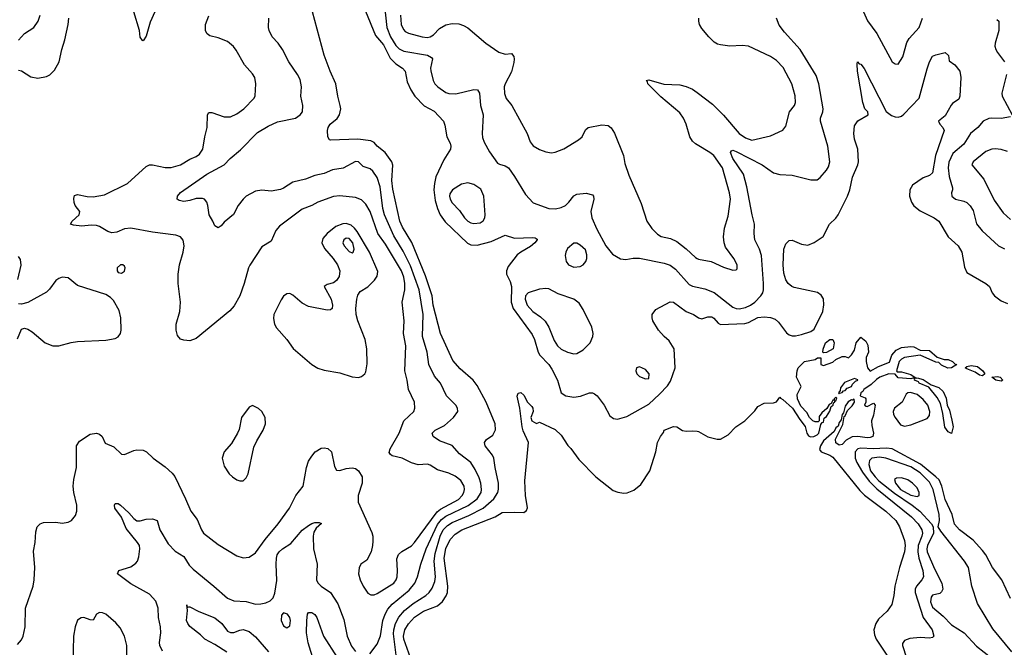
# Model space of a CAD drawing. Header units: inches. Extents: x 884549 to 1028252, y 526810 to 653624.
# Tile 844 of 1056: x 985658 to 991969, y 612118 to 616140. Entities that reach past the tile are written whole.
import ezdxf

# ---------------------------------------------------------------- set-up
doc = ezdxf.new("R2010")
doc.units = ezdxf.units.IN
doc.header["$MEASUREMENT"] = 0
doc.layers.add('A9681', color=7, linetype='Continuous')
doc.layers.add('A9691', color=7, linetype='Continuous')

msp = doc.modelspace()

# ---------------------------------------------------------------- linework, layer by layer
at = {"layer": 'A9681', "color": 5}
for points, elevation in [([(986523.6, 616190), (986495.6, 616124.4), (986470, 616034), (986450, 616005.2), (986446.3, 616006.3), (986430, 616028), (986425.4, 616070), (986390.8, 616190)], 2180), ([(988074.5, 612050), (988054.7, 612205.3), (988055.7, 612230), (988066.2, 612270), (988089.1, 612310.9), (988125.7, 612354.4), (988180.7, 612399.3), (988261, 612450), (988283.7, 612470), (988301.8, 612498.2), (988319.2, 612540.8), (988324.3, 612570), (988315.8, 612670), (988320.6, 612719.4), (988353.9, 612830), (988372.4, 612870), (988401, 612899), (988430, 612918.5), (988537.5, 612962.5), (988629.7, 613010.3), (988697.7, 613070), (988722.5, 613110), (988728.1, 613131.9), (988727.1, 613170), (988705.5, 613270), (988697.5, 613330), (988689.8, 613350), (988640.9, 613410), (988637.7, 613430), (988651.3, 613450), (988690, 613478.6), (988698, 613490), (988707.7, 613512.3), (988706.8, 613550), (988647.9, 613690), (988590, 613796.3), (988564.4, 613830), (988481.9, 613901.9), (988435.2, 613955.2), (988354.9, 614130), (988307.9, 614310), (988302.3, 614370), (988258.8, 614498.8), (988171.5, 614711.5), (988111.4, 614810), (988094.5, 614850), (988050, 615055.1), (988043.8, 615110), (988049, 615209), (988043, 615230), (987999.9, 615290), (987950.6, 615330), (987930, 615353.5), (987910, 615363.7), (987826.2, 615373.8), (987650, 615368.3), (987644, 615370), (987632.7, 615390), (987632, 615430), (987636.2, 615450), (987647.6, 615470), (987692.9, 615507.1), (987708.4, 615530), (987716.8, 615570), (987713.5, 615590), (987697.7, 615650), (987685.1, 615730), (987648.6, 615810), (987610, 615913.2), (987535.3, 616190)], 2140), ([(987875.4, 616195.4), (987939, 616039), (987990, 615978.9), (988033, 615893), (988070, 615856.6), (988112.4, 615830), (988129.2, 615810), (988142.3, 615742.3), (988165.8, 615690), (988190.1, 615650.1), (988250, 615588.9), (988314.9, 615554.9), (988374, 615490), (988384.4, 615464.4), (988395.3, 615390), (988416.5, 615350), (988422, 615330), (988418.7, 615310), (988377.4, 615242.6), (988326.3, 615133.7), (988316.1, 615090), (988313.6, 615050), (988321.7, 614981.7), (988335.4, 614930), (988353.5, 614890), (988385.5, 614845.5), (988528.8, 614708.8), (988550, 614696.4), (988590, 614695.7), (988680.2, 614719.8), (988770, 614758.9), (988830, 614740.7), (988944.9, 614744.9), (988962.8, 614742.8), (988974.4, 614734.4), (988975.8, 614730), (988960.9, 614710), (988933.1, 614686.9), (988870, 614650.7), (988847.4, 614632.6), (988790, 614558.5), (988777.6, 614530), (988778.9, 614510), (988801.8, 614461.8), (988810.7, 614430.7), (988808.9, 614330), (988820.5, 614290), (988943.3, 614123.3), (988957.9, 614090), (988980.6, 614010), (988991.3, 613990), (989050.1, 613930.1), (989070, 613901.1), (989106.2, 613830), (989130, 613749.2), (989159.3, 613730), (989210, 613722.2), (989253.2, 613726.8), (989310, 613748.9), (989330, 613748.8), (989343.2, 613743.2), (989359.5, 613730), (989404.4, 613670), (989440.5, 613600.5), (989463.6, 613583.6), (989490, 613580.8), (989550, 613597.2), (989690, 613676.3), (989760.2, 613739.8), (989810, 613794), (989830, 613824), (989858.9, 613910), (989853.3, 614030), (989822.2, 614082.2), (989790, 614109.6), (989753.3, 614150), (989717, 614210), (989712, 614230), (989712.3, 614250), (989736.3, 614283.7), (989827.2, 614332.8), (989850, 614330.4), (989930.9, 614270.9), (989977.1, 614250), (990000, 614235.4)], 2140), ([(987997.3, 616230), (988012.3, 616090), (988034.7, 616030), (988070, 615974.4), (988090, 615954.5), (988119.5, 615939.5), (988272.7, 615912.7), (988298.5, 615898.5), (988303.6, 615890), (988291.9, 615830), (988292.8, 615812.8), (988307.8, 615750), (988318.9, 615730), (988338, 615710), (988390, 615673.5), (988410, 615667.2), (988454, 615666), (988570, 615692.2), (988593, 615690), (988604.9, 615670), (988611.6, 615590), (988629.4, 615530), (988622.9, 615410), (988625.2, 615385.2), (988635.6, 615355.6), (988670, 615294.4), (988721.7, 615221.7), (988733.8, 615213.8), (988770, 615203.8), (988791.8, 615190), (988830, 615135.8), (988899.4, 615019.4), (988950, 614966.5), (989050, 614930.1), (989091.7, 614928.3), (989130, 614937.4), (989155.8, 614950), (989179.1, 614970), (989210, 615010.4), (989230, 615021.3), (989290, 615027.7), (989330, 615018.8), (989336.3, 615010), (989337.6, 614990), (989318.4, 614910), (989326.4, 614870), (989357.4, 614797.4), (989415.5, 614690), (989457.5, 614637.5), (989510, 614607), (989543.9, 614603.9), (989590, 614612.6), (989630, 614611.2), (989790, 614579.8), (989827.2, 614567.2), (989861.7, 614541.7), (989950, 614443.2), (989970, 614432), (990000, 614425.6)], 2160), ([(985644.2, 612135.8), (985670, 612166), (985679.8, 612190), (985693.3, 612250), (985695.5, 612370), (985744.2, 612510), (985751.8, 612550), (985756, 612630), (985746.2, 612733.8), (985757.6, 612790), (985761, 612859), (985769.7, 612890.3), (985789.6, 612910.4), (985810, 612917.1), (985890, 612919.1), (985930, 612914), (985970, 612920.7), (985990, 612930.7), (986016.9, 612963.1), (986025.6, 612990), (986025.1, 613030), (986005.1, 613110), (986002.2, 613150), (986005.5, 613194.5), (986022, 613270), (986021.6, 613410), (986041.3, 613438.7), (986110, 613483.8), (986150, 613490.3), (986170, 613483.8), (986187.7, 613470), (986207, 613427), (986262.3, 613402.3), (986310, 613356.3), (986330, 613353.4), (986390, 613380.4), (986410, 613384.4), (986450, 613380.5), (986470.4, 613370.3), (986514, 613330), (986590, 613274.4), (986635.1, 613235.1), (986652.1, 613212.1), (986721.5, 613070), (986754.9, 612990), (986796.6, 612936.6), (986823.2, 612870), (986836.5, 612850), (986930, 612777.3), (987050, 612704.6), (987090, 612692.6), (987130, 612695.8), (987170, 612723.2), (987231, 612810), (987315.6, 612910), (987388.7, 613010), (987428.6, 613091.4), (987475.1, 613150), (987497.7, 613270), (987510.6, 613310), (987530, 613344), (987552.4, 613370), (987590, 613394.4), (987610, 613396.5), (987632.4, 613392.4), (987656.5, 613370), (987676.4, 613276.4), (987690, 613254.4), (987710, 613250.3), (987750, 613264.9), (987790, 613269.1), (987810, 613263.2), (987830.1, 613250.1), (987853.2, 613210), (987852.9, 613170), (987827.6, 613090), (987828.5, 613048.5), (987914.4, 612854.4), (987921.3, 612830), (987922, 612798), (987920.5, 612770), (987910.5, 612729.5), (987882.8, 612677.2), (987844, 612650), (987833.5, 612626.5), (987829.1, 612590), (987840.3, 612550), (987859.5, 612510), (987890, 612464.9), (987910, 612453.4), (987930, 612454.3), (987950, 612462.4), (988055.8, 612530), (988070.6, 612550), (988076.8, 612570), (988080.6, 612610), (988074.9, 612685.1), (988086.3, 612713.7), (988107.3, 612732.7), (988170, 612769.4), (988190, 612789.3), (988334.6, 612985.4), (988356.5, 613003.5), (988470, 613065.7), (988494.8, 613090), (988505.9, 613110), (988509.9, 613130), (988507.3, 613150), (988486.9, 613186.9), (988450, 613215.9), (988410, 613233.4), (988336.4, 613256.4), (988290, 613286), (988271.7, 613291.7), (988211.9, 613288.1), (988170, 613301.1), (988110, 613329.8), (988046.1, 613346.1), (988034.2, 613354.2), (988027.6, 613367.6), (988032.8, 613390), (988089.9, 613490), (988119.7, 613570), (988185.6, 613630), (988191.1, 613650), (988189.7, 613690), (988150.7, 613770), (988142.9, 613830), (988126.3, 613890), (988132.5, 614050), (988119.2, 614130), (988123.7, 614210), (988110.7, 614330), (988126.9, 614410), (988126.8, 614450), (988119.7, 614490), (988105, 614530), (988002.6, 614702.6), (987954.2, 614770), (987905.8, 614910), (987877.7, 614957.7), (987850, 614986.2), (987810, 614999.9), (987710, 615010.6), (987670, 615007.5), (987570, 614971.3), (987530, 614949.8), (987470, 614927), (987323.3, 614816.6), (987299.6, 614790), (987270, 614721.2), (987210, 614684.5), (987133.3, 614566.7), (987124.4, 614550), (987096.9, 614450), (987068.8, 614371.2), (987033.4, 614306.6), (987004.5, 614275.5), (986790, 614097), (986750, 614082), (986710, 614086), (986690, 614093.2), (986670, 614115.3), (986660.5, 614150), (986661.7, 614190), (986684.5, 614270), (986689.8, 614330.2), (986675, 614450), (986674.5, 614510), (986683.2, 614570), (986706.8, 614650), (986713.2, 614690), (986707.2, 614727.2), (986690, 614748.2), (986659.5, 614759.5), (986510, 614778.3), (986370, 614804.3), (986330, 614799.9), (986280.8, 614779.2), (986250, 614774.5), (986223.3, 614783.3), (986170, 614815.2), (986150, 614820.6), (986117.5, 614822.6), (986057.4, 614817.4), (986003.3, 614823.3), (985983.7, 614830), (985995.1, 614850), (986039.5, 614890), (986042.9, 614910), (986014.3, 614950), (986007.7, 614967.7), (986005.9, 614994.1), (986010, 615012.7), (986030, 615019.6), (986090, 615007.1), (986130, 615004.6), (986201.4, 615018.6), (986348.8, 615091.2), (986470, 615200.3), (986489.8, 615210.2), (986510, 615210.3), (986590, 615192.3), (986630, 615192.9), (986689.6, 615210), (986750, 615246.7), (986790, 615264.4), (986810, 615278), (986831.8, 615310), (986844.1, 615390), (986859.3, 615450), (986861.3, 615530), (986870, 615544.9), (986890, 615545.7), (986970, 615518), (987010, 615516.9), (987050, 615537.4), (987095.6, 615570), (987162, 615638), (987167.8, 615652.2), (987172.6, 615730), (987165.4, 615770), (987150, 615793.3), (987098.5, 615850), (987045.5, 615945.5), (987027.9, 615967.9), (986990, 615999.7), (986930, 616024.7), (986876.3, 616036.3), (986859.5, 616050), (986848.8, 616068.8), (986849.8, 616110), (986870, 616166)], 2180), ([(985649.8, 616010), (985690, 616052.4), (985749.1, 616090.9), (985777.2, 616130), (985789.9, 616170.2)], 2240), ([(985650, 615816.1), (985670, 615812.9), (985730, 615774.9), (985774.9, 615765.1), (985830, 615776.4), (985852.1, 615787.9), (985882.4, 615817.6), (985911.9, 615870), (985929, 615950), (985948.1, 616011.9), (985969.9, 616110), (985972.5, 616150)], 2220), ([(987902.7, 612077.3), (987950, 612139.3), (987970, 612190.7), (987985.3, 612290), (987999.9, 612330), (988018.1, 612361.9), (988045.6, 612394.4), (988155.7, 612484.3), (988190.5, 612530), (988209.2, 612570), (988228.7, 612650), (988262.9, 612750), (988335.6, 612904.4), (988362.5, 612937.5), (988390, 612959.6), (988532.6, 613027.4), (988590.5, 613070), (988616.9, 613110), (988619.3, 613130), (988614.6, 613170), (988604.1, 613204.1), (988578.4, 613258.4), (988550, 613303.5), (988478.2, 613358.2), (988431, 613411), (988350, 613442.4), (988309.6, 613470), (988304.6, 613484.6), (988303, 613490), (988320.7, 613510), (988381.1, 613538.9), (988439.6, 613590), (988467, 613630), (988464.5, 613650), (988454, 613670), (988395, 613730), (988354.8, 613810), (988316.5, 613856.5), (988281.7, 613930), (988269.9, 614010), (988240.4, 614110), (988243.7, 614250), (988218.4, 614410), (988163.1, 614563.1), (988116.4, 614656.4), (988055.5, 614755.5), (987995.9, 614890), (987986.2, 614930), (987969.8, 615069.8), (987950, 615129.4), (987921.6, 615170), (987903.9, 615183.9), (987860.3, 615200.3), (987830, 615229.6), (987810, 615230.6), (987732.2, 615187.8), (987662.4, 615177.6), (987610, 615154.3), (987550, 615141.5), (987490, 615118.5), (987410, 615099.8), (987350, 615060.4), (987330, 615052.1), (987270, 615040.4), (987210, 615047.1), (987170, 615040.4), (987110.4, 615010), (987090, 614990.8), (987058.5, 614950), (987028.3, 614891.7), (986970, 614843.6), (986950, 614819.5), (986930, 614807), (986910, 614819), (986897.2, 614850), (986872.7, 614890), (986865.1, 614950), (986857.4, 614970), (986842, 614990), (986830, 614995.3), (986790, 614994.5), (986750, 614980.5), (986710, 614974.3), (986681.3, 614981.3), (986668, 614990), (986669.4, 615010), (986690, 615032.7), (986857.4, 615150), (986969, 615211), (987006.6, 615250), (987073, 615307), (987181.8, 615418.2), (987250, 615457.6), (987310, 615484.8), (987425.6, 615510), (987456, 615530), (987470.9, 615550), (987472.9, 615590), (987461, 615650), (987465.1, 615710), (987455.9, 615755.9), (987438.9, 615790), (987383, 615870), (987342.4, 615950), (987315.1, 615990), (987277.4, 616030), (987258, 616070), (987253.5, 616090), (987254.7, 616150)], 2160), ([(988099.8, 616170), (988103.3, 616110), (988118.1, 616078.1), (988130, 616064.1), (988150, 616053.4), (988237.3, 616030), (988270, 616026.6), (988290, 616031.1), (988310, 616043.8), (988350, 616084.7), (988390, 616106.7), (988430, 616116.3), (988473.6, 616113.6), (988503.5, 616103.5), (988530, 616087.9), (988646.7, 615990), (988730, 615931.6), (988770, 615918.7), (988810, 615923.1), (988824.8, 615904.8), (988828.2, 615888.2), (988825.4, 615865.5), (988810, 615806), (988770.6, 615730), (988764.6, 615710), (988766.6, 615666.6), (988776.2, 615636.2), (988812.1, 615590), (988910.1, 615410.1), (988930, 615356.5), (988950, 615331.9), (988990, 615307.6), (989030, 615293.7), (989067.1, 615287.1), (989090, 615291), (989146.8, 615313.2), (989240.9, 615370), (989263.7, 615390), (989285.4, 615434.6), (989302, 615450), (989390, 615466), (989430, 615462), (989450, 615447.3), (989470, 615414), (989529.2, 615270), (989538, 615218), (989563, 615143), (989641.5, 614961.5), (989679.1, 614850), (989710, 614801.1), (989746.4, 614766.4), (989770, 614751.8), (989830, 614738), (989870, 614719.1), (989931.2, 614671.2), (989990, 614616.2), (990000, 614610.5)], 2180), ([(990000, 615338.1), (989990, 615343.9), (989970, 615361.5), (989953.8, 615390), (989930.7, 615470.7), (989912.1, 615510), (989890, 615543), (989766.8, 615646.8), (989684.7, 615730), (989682, 615742), (989674, 615750), (989690, 615753.8), (989787.7, 615727.7), (989890, 615722.4), (989930, 615712.2), (989970, 615695.5), (990000, 615672.6)], 2180), ([(985645.5, 614474.5), (985667.7, 614567.7), (985664.2, 614604.2), (985650, 614622.9)], 2220), ([(985645.1, 614094.9), (985670, 614158), (985690, 614162.8), (985710, 614157.3), (985739.2, 614139.2), (985822.4, 614070), (985870, 614049.1), (985910, 614049.1), (985988.3, 614071.7), (986030, 614078.4), (986210, 614086), (986270, 614097.6), (986290, 614108.1), (986304.1, 614130), (986308.9, 614150), (986307.7, 614230), (986296.3, 614276.3), (986259.9, 614339.9), (986240.5, 614360.5), (986210, 614378.5), (986030, 614435.8), (985970, 614486.3), (985930, 614491.1), (985910, 614482.6), (985890, 614467.8), (985850, 614413.6), (985830, 614395.1), (985710, 614327), (985670, 614318), (985650, 614319.3)], 2220), ([(988163.1, 612050), (988120.8, 612170), (988119.4, 612190), (988126.6, 612230), (988150, 612269.2), (988190, 612311.4), (988246.2, 612350), (988335.5, 612384.5), (988367.8, 612412.2), (988392.3, 612447.7), (988400.9, 612470), (988403.4, 612510), (988378.9, 612690), (988390, 612750.3), (988418.2, 612810), (988450, 612842.9), (988492.8, 612870), (988705.7, 612954.3), (988750, 612981.5), (988830, 612985.2), (988890, 612982.4), (988906, 612994), (988912.7, 613012.7), (988899.7, 613090), (988895.3, 613184.7), (988919, 613430), (988884.7, 613504.7), (988878.4, 613530), (988863.7, 613650), (988847.5, 613727.5), (988853.6, 613746.4), (988870, 613750.7), (988890, 613734), (988913.4, 613690), (988942, 613662), (988948.4, 613650), (988950.4, 613629.6), (988934.8, 613590), (988941, 613570), (988970, 613552), (988990, 613562), (989090, 613514.8), (989130, 613478), (989170.7, 613410.7), (989190, 613391.3), (989241.4, 613321.4), (989350.4, 613210.4), (989462.8, 613122.8), (989492.1, 613112.1), (989530, 613106), (989551.4, 613108.6), (989595.3, 613124.7), (989638.9, 613161.1), (989697.2, 613250), (989736, 613370), (989746, 613430), (989765.2, 613470), (989785.2, 613494.8), (989790, 613510.7), (989850, 613534), (989870.8, 613530.8), (989907.3, 613507.3), (989930, 613502.8), (989970, 613506), (990000, 613502.3)], 2120), ([(986573.5, 612093.5), (986556, 612130), (986553.7, 612150), (986562.2, 612210), (986561.6, 612250), (986549.1, 612310), (986546.8, 612370), (986530, 612413), (986490, 612458.9), (986370, 612524.8), (986285.2, 612590), (986294, 612610), (986370, 612633.7), (986403.5, 612656.5), (986413.3, 612670), (986422.5, 612697.5), (986428.5, 612750), (986425.3, 612770), (986413.6, 612790), (986340.4, 612880.4), (986311.7, 612951.7), (986269, 613010), (986265.3, 613030), (986270, 613040.4), (986290, 613039.2), (986304.2, 613030), (986358.9, 612979), (986390, 612943.1), (986410, 612928.9), (986431.5, 612928.5), (986470, 612939.3), (986510, 612942), (986538.8, 612930), (986555.8, 612870), (986610, 612780.4), (986655.3, 612735.3), (986710, 612700.8), (986745.3, 612645.3), (986770, 612618.9), (986903.7, 612510), (986990, 612433.1), (987030, 612416.1), (987110, 612411.2), (987170, 612395.5), (987204.2, 612395.8), (987236.6, 612403.4), (987264.7, 612415.2), (987284.1, 612435.9), (987294.4, 612465.6), (987306.3, 612546.3), (987302, 612650), (987304.7, 612690), (987309.7, 612710), (987322.4, 612730), (987343.7, 612750), (987395.8, 612784.2), (987470, 612868.8), (987510, 612899.6), (987530, 612912), (987550, 612917.6), (987577.6, 612917.6), (987592.5, 612912.5), (987558.6, 612881.4), (987543.4, 612856.6), (987538.6, 612830), (987542.5, 612750), (987566.1, 612650), (987560.6, 612550), (987570, 612530.4), (987590, 612510.3), (987650.2, 612470.2), (987697.3, 612397.3), (987737, 612297), (987757.1, 612190), (987784.9, 612124.9), (987810, 612092)], 2160), ([(986346, 612066), (986345.4, 612130), (986329.7, 612190), (986302, 612242), (986274.2, 612274.2), (986210, 612329.6), (986190, 612339.6), (986170, 612342), (986150.4, 612329.6), (986130, 612292.7), (986110, 612294.7), (986070, 612308.2), (986052, 612308), (986028.4, 612291.6), (986014.3, 612250), (986003.1, 612190), (985998.9, 612010)], 2180), ([(986986.8, 612086.8), (986910, 612136.8), (986844.7, 612170), (986817.8, 612197.8), (986750, 612251.3), (986735.1, 612270), (986728.5, 612290), (986734.8, 612354.8), (986729.4, 612390.6), (986732.7, 612372.7), (986741.5, 612378.5), (986750, 612377.1), (986807, 612347), (986910, 612306.7), (986954.7, 612270), (986990, 612220.9), (987010, 612213.1), (987030, 612213.4), (987070, 612228.7), (987090, 612231.3), (987130, 612220.2), (987170, 612184.4), (987252.2, 612090)], 2140), ([(987544.1, 612030), (987507.2, 612147.2), (987497, 612210), (987498.4, 612290), (987504.1, 612330), (987510, 612340.9), (987530, 612341.8), (987550, 612328.1), (987561.9, 612310), (987605.3, 612190), (987692.3, 612052.3)], 2140)]:
    msp.add_lwpolyline(points, dxfattribs=dict(at, elevation=elevation))
for points, elevation in [([(988530, 615094.8), (988490, 615085.6), (988432.2, 615050), (988415.6, 615024.4), (988413.1, 615010), (988418.3, 614990), (988430, 614967), (988476.8, 614916.8), (988510.2, 614870), (988530, 614849.3), (988550, 614838.9), (988570, 614834.3), (988610, 614838.2), (988630, 614850.3), (988639.1, 614870), (988641.6, 614890), (988634.3, 615010), (988614.8, 615054.8), (988570, 615084.8)], 2160), ([(987750, 614833.2), (987730, 614832.6), (987685.5, 614814.5), (987628.8, 614770), (987602, 614738), (987595, 614710), (987613, 614673), (987667.9, 614610), (987696.3, 614570), (987710.3, 614530), (987705.4, 614494.6), (987690, 614469.6), (987670, 614453.3), (987630, 614443.7), (987610.8, 614430), (987654, 614350), (987663.7, 614310), (987660.5, 614290), (987650, 614280.7), (987630, 614279.7), (987510, 614301.6), (987470, 614323.4), (987410, 614375.7), (987390, 614385), (987370, 614382.9), (987350, 614368.2), (987334.9, 614345.1), (987287.4, 614250), (987284.6, 614224.6), (987292.4, 614190), (987305.2, 614165.2), (987370.8, 614090), (987412, 614032), (987530, 613931.3), (987570, 613907.8), (987610, 613893.8), (987710, 613877.6), (987790, 613851.4), (987830, 613847.2), (987850, 613853), (987869.7, 613870.3), (987876.2, 613883.8), (987884.6, 613935.4), (987884.2, 614030), (987873.7, 614090), (987825.9, 614210), (987815.2, 614250), (987813.4, 614290), (987820.3, 614350), (987826.2, 614373.8), (987841.4, 614398.6), (987890, 614429.1), (987932.9, 614470), (987950, 614497.6), (987952.9, 614527.1), (987900.5, 614650), (987822.2, 614782.2), (987804.5, 614804.5), (987782.5, 614822.5)], 2220), ([(987750, 614739.8), (987736, 614730), (987730.2, 614710), (987738.8, 614690), (987770, 614654), (987790, 614646.7), (987795.1, 614650), (987801.4, 614670), (987792.7, 614710), (987770, 614737.7)], 2240), ([(989230, 614707.3), (989210, 614707.3), (989170, 614674), (989158.7, 614650), (989154.9, 614630), (989162, 614590), (989176.3, 614570), (989210, 614555.3), (989250, 614558), (989270, 614568.7), (989287.8, 614590), (989292.8, 614610), (989294, 614634), (989285.3, 614665.3), (989250, 614696.2)], 2160), ([(986319, 614570), (986304, 614570), (986283.1, 614550), (986283.8, 614530), (986290, 614520.7), (986310, 614515.5), (986330, 614528), (986334.3, 614550), (986330, 614561.2)], 2220), ([(989030, 614418.6), (988990, 614414.2), (988916.5, 614390), (988899.5, 614370), (988897.8, 614350), (988910.1, 614310), (988947, 614270), (988997, 614237), (989027.5, 614207.5), (989050.2, 614170), (989083.3, 614083.3), (989105.8, 614050), (989130, 614029.3), (989170, 614009.1), (989210, 613999.6), (989230, 614001.7), (989270, 614025.3), (989314.3, 614070), (989331.5, 614110), (989333.3, 614130), (989324.7, 614170), (989270, 614282.7), (989243.8, 614323.8), (989209.7, 614349.7), (989110, 614384), (989050, 614415.6)], 2160), ([(989630, 613916.3), (989611, 613910), (989607.7, 613890), (989614, 613870), (989630, 613854), (989670, 613839.5), (989690, 613841.6), (989693.2, 613870), (989670, 613898.9)], 2160), ([(987150, 613667.3), (987130, 613658), (987079.5, 613590), (987065.1, 613514.9), (987054.6, 613490), (987015, 613425), (986969.1, 613370), (986957.2, 613330), (986970, 613278.4), (987000.7, 613230), (987021.5, 613210), (987050, 613192.3), (987070, 613184.7), (987090, 613186), (987110, 613203.7), (987122.2, 613230), (987160.2, 613399.8), (987179, 613441), (987219.7, 613510), (987233.5, 613550), (987232.4, 613590), (987210, 613629.6), (987190, 613649.6)], 2220), ([(987350, 612339.3), (987336.3, 612323.7), (987334.9, 612290), (987350, 612254.8), (987370, 612242), (987390, 612254.8), (987395.1, 612290), (987390, 612309), (987374, 612330)], 2160)]:
    msp.add_lwpolyline(points, close=True, dxfattribs=dict(at, elevation=elevation))
at = {"layer": 'A9691', "color": 5}
for points, elevation in [([(991066.7, 616190), (991092.7, 616132.7), (991152.7, 616052.7), (991250, 615870.6), (991270, 615856.3), (991290, 615856), (991318.2, 615901.8), (991345, 615995.1), (991360.4, 616019.6), (991424.3, 616090), (991445.7, 616150)], 2160), ([(990000, 615672.6), (990098, 615598), (990168.8, 615528.8), (990270, 615411.5), (990310, 615382.4), (990350, 615368.6), (990470, 615395.2), (990550, 615432.4), (990570, 615458.8), (990593.1, 615550), (990623.5, 615590), (990631.4, 615610), (990628, 615652), (990607.9, 615730), (990552.8, 615832.8), (990510, 615877.8), (990470, 615904.5), (990330, 615969.7), (990290, 615975.6), (990210, 615969.6), (990150, 615978.3), (990130, 615984), (990110, 615996.3), (990075.6, 616030), (990030, 616084.2), (990016.4, 616110), (990010.8, 616130), (990012, 616150)], 2180), ([(990000, 614425.6), (990050, 614414.9), (990110, 614391.6), (990230, 614298.6), (990250, 614289.1), (990270, 614288.1), (990310, 614296.4), (990342.2, 614310), (990370.6, 614330), (990409.1, 614370), (990420.6, 614390), (990426.1, 614410), (990426, 614450), (990412, 614630), (990400.2, 614670), (990369.8, 614730.2), (990365.5, 614770), (990368.9, 614830), (990352.7, 614890), (990319.3, 615070), (990297.3, 615150), (990229.9, 615250), (990215.1, 615290), (990220.1, 615299.9), (990230, 615303.7), (990250, 615296.3), (990417, 615210), (990490, 615158.5), (990530, 615148.8), (990610, 615144.4), (990730, 615114.4), (990770, 615114.9), (990790, 615128.2), (990830, 615174.9), (990842.7, 615197.3), (990851.7, 615230), (990838.3, 615330), (990791.3, 615490), (990791.5, 615510), (990805.3, 615550), (990807.4, 615570), (990781.5, 615730), (990763.6, 615783.6), (990660.5, 615950), (990560.2, 616060.2), (990526.1, 616106.1), (990509.2, 616149.2)], 2160), ([(991922.4, 616142.4), (991933.4, 616130), (991933.4, 616070), (991911.1, 615990), (991909.4, 615970), (991914, 615950), (991925.4, 615930), (991970.6, 615870.6)], 2160), ([(990000, 614235.4), (990010, 614229), (990030, 614223.5), (990070, 614235.5), (990095, 614235), (990108.1, 614228.1), (990136.3, 614196.3), (990150, 614187.6), (990307.2, 614192.8), (990330, 614199.2), (990390, 614232.2), (990430, 614235.7), (990471.5, 614231.5), (990500.5, 614220.5), (990521.3, 614201.3), (990572.4, 614132.4), (990590, 614120.1), (990610, 614114), (990630, 614113.6), (990670, 614123.1), (990730, 614142.4), (990750, 614156.6), (990805.9, 614270), (990812.7, 614312.7), (990811.1, 614351.1), (990795.8, 614375.8), (990770.9, 614390.9), (990623.2, 614423.2), (990607.6, 614430), (990584, 614450), (990570, 614472.3), (990556.6, 614516.6), (990552.5, 614570), (990556.3, 614670), (990570, 614702.8), (990590, 614726), (990610, 614727.3), (990670, 614700.7), (990710, 614696.3), (990750, 614713.4), (990809.2, 614750), (990849.6, 614830), (990890, 614868.5), (990904.7, 614890), (990964.6, 615010), (990978.3, 615050), (990996.1, 615130), (991031.1, 615210), (991035.6, 615230), (991029.8, 615309.8), (991010, 615374), (991004.2, 615410), (991010, 615461), (991030, 615492.6), (991096, 615530), (991095.1, 615550), (991075.8, 615570), (991062.2, 615610), (991027.8, 615810), (991025.6, 615854.4), (991029, 615871), (991038, 615858), (991050, 615854.8), (991070, 615826.8), (991212.3, 615552.3), (991246.2, 615526.2), (991270, 615517.3), (991290, 615516.5), (991310, 615522.3), (991326.1, 615533.9), (991423.5, 615636.5), (991474, 615826), (991490, 615871), (991510, 615906), (991530, 615916), (991590, 615930.8), (991610.7, 615910.7), (991616, 615876), (991651.3, 615850), (991684.7, 615810), (991691, 615770), (991684.9, 615650), (991678.4, 615630), (991636.3, 615603.7), (991627.7, 615592.3), (991590, 615523.1), (991547.7, 615490), (991555.8, 615470), (991574.9, 615450), (991582.8, 615430), (991528.8, 615270), (991510, 615159.7), (991490, 615140.8), (991450, 615127.3), (991381.2, 615078.8), (991363, 615050), (991360.8, 615010), (991373.8, 614970), (991390, 614946.3), (991430, 614914.4), (991519.5, 614870), (991549.1, 614850), (991609.7, 614749.7), (991673.4, 614690), (991696.8, 614650), (991714.8, 614554.8), (991730, 614520.4), (991850.5, 614450), (991874, 614430), (991891.8, 614390), (991907.4, 614370), (991950, 614338.2), (991990, 614321.8)], 2140), ([(991982.9, 615790), (991953.5, 615670), (991954.6, 615650), (992020.3, 615530)], 2160), ([(992010, 615518.7), (991950, 615506.6), (991890, 615509.8), (991870, 615506.6), (991832.7, 615490), (991798.7, 615450), (991753, 615410), (991710, 615342.2), (991638.3, 615281.7), (991612.9, 615227.1), (991609.6, 615190.5), (991615.5, 615135.5), (991637, 615063), (991638, 615050), (991630.6, 615030), (991633.4, 615010), (991656, 614990), (991710, 614978), (991730, 614968), (991750, 614948.2), (991770, 614917.1), (991791.8, 614831.8), (991826.5, 614786.5), (991931, 614691), (991970, 614671.5)], 2160), ([(990000, 614610.5), (990010, 614604.7), (990091.1, 614591.1), (990170, 614554), (990230, 614534.8), (990250, 614538), (990256, 614544), (990258, 614570), (990236.3, 614610), (990182.5, 614682.5), (990173.1, 614710), (990168.7, 614748.7), (990175.5, 614804.5), (990198.7, 614881.3), (990214.5, 614990), (990208.4, 615031.6), (990162.5, 615190), (990108.5, 615270), (990082.9, 615290), (990000, 615338.1)], 2180), ([(991990, 615294.8), (991950, 615309), (991910, 615311.8), (991890, 615310.8), (991850, 615296.2), (991770.4, 615230), (991762, 615210), (991838.2, 615118.2), (991903.4, 614983.4), (991961.5, 614901.5), (992010, 614860.2)], 2180), ([(990000, 613502.3), (990010, 613501), (990070, 613466), (990128.4, 613451.6), (990150, 613452), (990200.4, 613479.6), (990248.9, 613531.1), (990306, 613570), (990370, 613634), (990390, 613662), (990430, 613682), (990490, 613684.7), (990508.9, 613691.1), (990530, 613722), (990534, 613714), (990550, 613706.8), (990611.7, 613651.7), (990657.8, 613577.8), (990693.8, 613533.8), (990703.8, 613490), (990713.3, 613473.3), (990727.2, 613467.2), (990748.5, 613468.5), (990770, 613478.9), (990780.7, 613490), (990794, 613546), (990802, 613558), (990810, 613561), (990814.2, 613585.8), (990830, 613597.3), (990850, 613631), (990859, 613661), (990871.5, 613670), (990874.5, 613685.5), (990882, 613690), (990882, 613698), (990890, 613698), (990895.5, 613715.5), (990890, 613722), (990878, 613710), (990878, 613702), (990870, 613702), (990859.2, 613680.9), (990846.4, 613673.6), (990831, 613649), (990799.6, 613620.4), (990782, 613598), (990782, 613570), (990776, 613564), (990756.8, 613563.2), (990741.2, 613570), (990720.9, 613590), (990702.9, 613622.9), (990664.4, 613664.4), (990642.7, 613710), (990642, 613738), (990668, 613790), (990638, 613850), (990642, 613890), (990648.7, 613910), (990689.3, 613950.7), (990756.4, 613963.6), (990772.7, 613972.7), (990792.7, 613972.7), (990794, 613930), (990810, 613924.7), (990870, 613944.7), (990890, 613962), (990930, 613982), (990950, 613982), (990970, 613974), (990990, 613992), (991010, 614022), (991019.3, 614070), (991050, 614104.7), (991080.9, 614080.9), (991094.7, 614054.7), (991098.4, 614010), (991083.7, 613976.3), (991083.2, 613950), (991092.2, 613910), (991110, 613887.5), (991162.1, 613917.9), (991234.1, 613945.9), (991248.2, 613990), (991277, 614023), (991310, 614039.3), (991370, 614046.8), (991390, 614043), (991430, 614022.3), (991490, 614019.2), (991538.3, 613978.3), (991582.8, 613962.8), (991610, 613961.8), (991636.3, 613950), (991653.7, 613933.7), (991664.7, 613930), (991631, 613910), (991606.3, 613906.3), (991566.9, 613926.9), (991550, 613942.4), (991530, 613945.1), (991430, 613989.8), (991330, 613975), (991310, 613965.3), (991295.5, 613950), (991278.8, 613890), (991283, 613883), (991310, 613883.8), (991370, 613866.8), (991403.6, 613843.6), (991410, 613846), (991450, 613834.8), (991501.1, 613801.1), (991550, 613783.8), (991577.4, 613757.4), (991595.8, 613715.8), (991602, 613670), (991617.6, 613637.6), (991633.4, 613573.4), (991640.5, 613530), (991630, 613488), (991610, 613499), (991588.2, 613528.2), (991575.6, 613615.6), (991560.1, 613680.1), (991538.3, 613718.3), (991485.1, 613785.1), (991424.5, 613810), (991418.9, 613818.9), (991394, 613830), (991396.4, 613836.4), (991390, 613846), (991370, 613839.5), (991290, 613844.4), (991269.6, 613869.6), (991230, 613869.8), (991170.4, 613850), (991150, 613834.8), (991116.9, 613803.1), (991069.4, 613770.6), (991062, 613758), (991050.6, 613750), (991044.7, 613730), (991076.9, 613716.9), (991082, 613710), (991082, 613690), (991074, 613670), (991083.6, 613663.6), (991090, 613662), (991130, 613682), (991142, 613670), (991130, 613606), (991118, 613570), (991119.6, 613539.6), (991131, 613490), (991126, 613470), (991110, 613462), (991090, 613460.7), (991030, 613468.9), (990994, 613466), (990955.1, 613444.9), (990930, 613418), (990910, 613412.7), (990888.8, 613428.8), (990887.2, 613452.7), (990934, 613546), (990942, 613598), (990950, 613601), (990965.1, 613634.9), (990994.9, 613665.1), (991009.3, 613690), (991008, 613708), (990997.3, 613702.7), (990990, 613704.5), (990968.7, 613691.3), (990950, 613662.7), (990939.5, 613620.5), (990929.1, 613610), (990923.8, 613576.2), (990910, 613559), (990903.7, 613536.3), (990890, 613523.7), (990878.2, 613501.8), (990810, 613442), (990791.1, 613410), (990785.8, 613385.8), (990794.8, 613370), (990850, 613348.9), (990870, 613336.5), (991042.7, 613122.7), (991073.9, 613093.9), (991210.4, 612990), (991274.9, 612930), (991298, 612890), (991330, 612802), (991333.4, 612770), (991330.2, 612729.8), (991298, 612630), (991266.8, 612510), (991260.5, 612450), (991248.1, 612391.9), (991219.1, 612350), (991161.9, 612298.1), (991145.5, 612270), (991134, 612230), (991137.4, 612197.4), (991147.8, 612170), (991230, 612048.2)], 2120), ([(992009.9, 612429.9), (991953.9, 612550), (991893, 612630), (991850, 612710.7), (991830, 612739.1), (991770, 612804.2), (991681.2, 612870), (991650, 612907.4), (991634.7, 612970), (991590, 613066.2), (991569.9, 613150), (991550.7, 613190.7), (991531.2, 613211.2), (991431.6, 613291.6), (991250, 613391.1), (991214.9, 613394.9), (991129.6, 613390.4), (991050, 613393.8), (991029.5, 613390), (991013.2, 613370), (991013.5, 613330), (991023.5, 613303.5), (991060, 613240), (991103.6, 613183.6), (991152.9, 613132.9), (991374.4, 612954.4), (991416.4, 612910), (991440.9, 612870), (991444.7, 612850), (991441.4, 612830), (991418.1, 612770), (991414.6, 612730), (991421.6, 612690), (991446.1, 612610), (991450.9, 612570), (991440.4, 612550), (991405.7, 612510), (991398, 612490), (991397.1, 612470), (991449.5, 612309.5), (991506.3, 612230), (991516.5, 612190), (991510, 612181.6), (991490, 612177.4), (991430, 612181), (991364.5, 612175.5), (991330, 612162.5), (991317.3, 612142.7), (991315.9, 612130), (991342.5, 612050)], 2140), ([(992017.4, 612090), (991895.7, 612235.7), (991798.3, 612398.3), (991761.4, 612510), (991740.3, 612630), (991714.4, 612670), (991561.4, 612861.4), (991545.6, 612890), (991553, 612930), (991552.1, 612970), (991513.3, 613130), (991490, 613175.9), (991430, 613235.2), (991370, 613274.2), (991210.8, 613330.8), (991170, 613336), (991120.9, 613330), (991104.4, 613315.6), (991099.9, 613290), (991112.2, 613250), (991140.5, 613210), (991165.4, 613185.4), (991266.4, 613106.4), (991378.9, 613030), (991428.7, 612990), (991502.4, 612910), (991512.7, 612890), (991515.2, 612850), (991476.5, 612770), (991473, 612750), (991475.7, 612730), (991521.2, 612621.2), (991568.6, 612530), (991574.7, 612490), (991567.3, 612472.7), (991556.6, 612463.4), (991510, 612452), (991500.5, 612439.5), (991497.1, 612410), (991510, 612375.3), (991578.3, 612318.3), (991630, 612262.8), (991711.8, 612210), (991790, 612126), (991889.3, 612049.3)], 2160)]:
    msp.add_lwpolyline(points, dxfattribs=dict(at, elevation=elevation))
for points, elevation in [([(990810, 614006), (990806, 614010), (990808, 614028), (990824, 614070), (990850, 614090.8), (990871, 614091), (990878, 614070), (990872, 614030), (990830, 614008)], 2120), ([(991830, 613858.3), (991810, 613863.1), (991782.4, 613882.4), (991730, 613902), (991719.3, 613910), (991730, 613918), (991756.9, 613923.1), (991797.7, 613917.7), (991830.9, 613890.9), (991844.9, 613870)], 2120), ([(991010, 613841.2), (990945.4, 613814.6), (990919.8, 613780.2), (990916.9, 613763.1), (990906, 613750), (990910, 613742), (990912.3, 613747.7), (990930, 613751.3), (990938, 613762), (990950, 613764.9), (990962, 613778), (990989, 613790), (990995.4, 613804.6), (991015.9, 613824.1), (991030.6, 613829.4), (991030, 613833.2)], 2120), ([(991950, 613823.6), (991914, 613830), (991888.7, 613850), (991926.1, 613853.9), (991942.8, 613850), (991960.7, 613830)], 2120), ([(991368.5, 613751.5), (991350.7, 613749.3), (991340.2, 613739.8), (991313.8, 613690), (991265.5, 613650), (991255.9, 613630), (991259.5, 613610), (991269.6, 613590), (991304.3, 613544.3), (991330, 613534.8), (991370, 613543.2), (991475.6, 613584.4), (991490, 613604.5), (991492.3, 613630), (991478.8, 613670), (991450, 613706), (991410, 613737.4)], 2140), ([(991310, 613204.9), (991277.5, 613202.5), (991265.7, 613194.3), (991270.9, 613170), (991304.1, 613130), (991370, 613093.5), (991410, 613084), (991423, 613090), (991424.6, 613110), (991410, 613140.9), (991381.6, 613170), (991350, 613191.6)], 2180)]:
    msp.add_lwpolyline(points, close=True, dxfattribs=dict(at, elevation=elevation))

doc.saveas('drawing.dxf')
